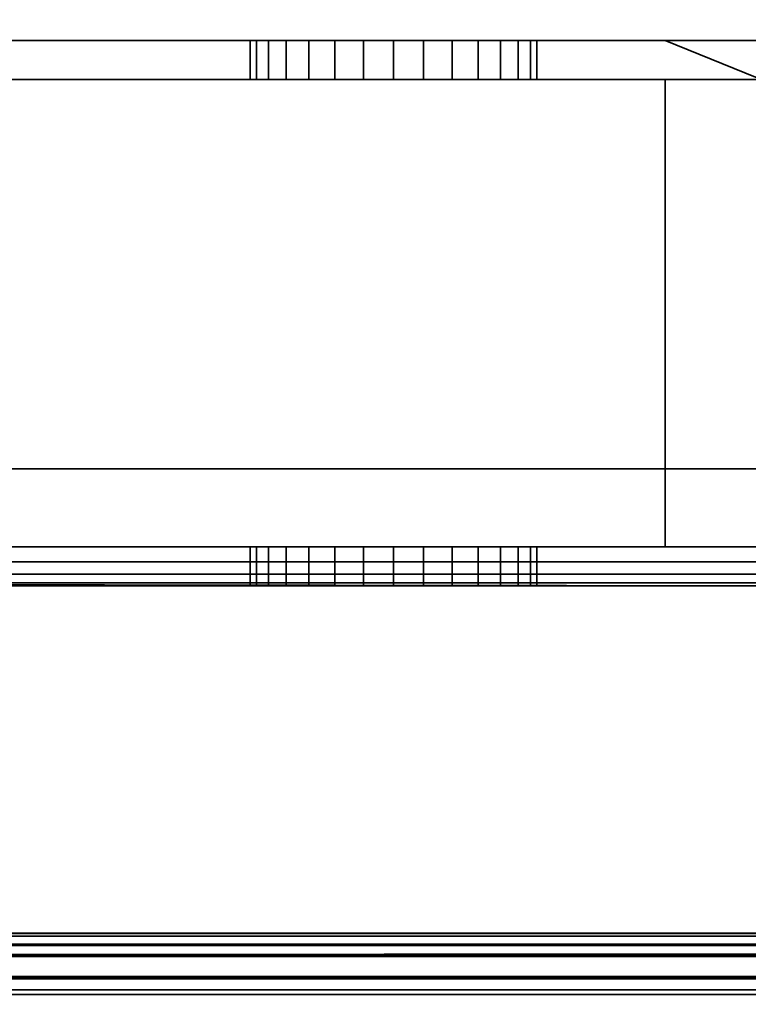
# Model space of a CAD drawing. Header units: millimetres. Extents: x -603 to 3703, y -120 to 193.
# Tile 355 of 656: x 1052 to 1071, y -49 to -23. Entities that reach past the tile are written whole.
import ezdxf

# ---------------------------------------------------------------- set-up
doc = ezdxf.new("R2010")
doc.units = ezdxf.units.MM
doc.layers.add('152', color=7, linetype='Continuous', true_color=0xffffff)

# ---------------------------------------------------------------- blocks, each defined once
blk = doc.blocks.new('UG_SURFACE_002')
at = {"layer": '152', "color": 252, "linetype": 'Continuous', "lineweight": 35}
for points in [[(2177.5, -35, 2213), (2177.5, 174.4, 2213), (822.5, 174.4, 2213), (822.5, -35, 2213)], [(972.5, -35, 2063), (972.5, 174.4, 2063), (2027.5, 174.4, 2063), (2027.5, -35, 2063)], [(2177.5, -35, 2213), (822.5, -35, 2213), (972.5, -35, 2063), (2027.5, -35, 2063)]]:
    blk.add_3dface(points, dxfattribs=at)
blk = doc.blocks.new('UG_SURFACE_085')
at = {"layer": '152', "color": 43, "linetype": 'Continuous', "lineweight": 35}
for points in [[(1016, -49, 2017), (1984, -49, 2017), (1984, 0, 2017), (1016, 0, 2017)], [(1016, -47), (1016, -2), (1984, -2), (1984, -47)], [(1016, -49, 2), (1016, -47), (1984, -47), (1984, -49, 2)]]:
    blk.add_3dface(points, dxfattribs=at)
blk = doc.blocks.new('UG_SURFACE_086')
at = {"layer": '152', "color": 252, "linetype": 'Continuous', "lineweight": 35}
for points in [[(1068.975, -24, 1167.5), (1019, -24, 1167.5), (1019, -37, 1167.5), (1101, -37, 1167.5)], [(1101, -37, 1002.5), (1019, -37, 1002.5), (1019, -24, 1002.5), (1068.975, -24, 1002.5)], [(1019, -24, 1091.25), (1059.25, -24, 1101.524), (1060.495, -24, 1100.62)], [(1060.495, -24, 1100.62), (1062, -24, 1100.3), (1068.975, -24, 1091.25), (1019, -24, 1091.25)], [(1019, -24, 1091.25), (1019, -24, 1110.1), (1058.32, -24, 1104.387), (1058.481, -24, 1102.857)], [(1019, -24, 1110.1), (1059.825, -24, 1106.993), (1058.796, -24, 1105.85)], [(1058.796, -24, 1105.85), (1058.32, -24, 1104.387), (1019, -24, 1110.1)], [(1058.481, -24, 1102.857), (1059.25, -24, 1101.524), (1019, -24, 1091.25)], [(1019, -24, 1110.1), (1068.975, -24, 1110.1), (1062.769, -24, 1107.619), (1061.231, -24, 1107.619)], [(1061.231, -24, 1107.619), (1059.825, -24, 1106.993), (1019, -24, 1110.1)], [(1019, -24, 1013.575), (1059.25, -24, 1021.024), (1060.495, -24, 1020.12)], [(1060.495, -24, 1020.12), (1062, -24, 1019.8), (1068.975, -24, 1013.575), (1019, -24, 1013.575)], [(1019, -24, 1013.575), (1019, -24, 1033.975), (1058.32, -24, 1023.887), (1058.481, -24, 1022.357)], [(1019, -24, 1033.975), (1059.825, -24, 1026.493), (1058.796, -24, 1025.35)], [(1058.796, -24, 1025.35), (1058.32, -24, 1023.887), (1019, -24, 1033.975)], [(1058.481, -24, 1022.357), (1059.25, -24, 1021.024), (1019, -24, 1013.575)], [(1061.231, -24, 1027.119), (1059.825, -24, 1026.493), (1019, -24, 1033.975), (1068.975, -24, 1033.975)], [(1019, -24, 1002.5), (1019, -24, 1013.575), (1068.975, -24, 1013.575), (1068.975, -24, 1002.5)], [(1019, -24, 1033.975), (1019, -24, 1058.875), (1068.975, -24, 1058.875), (1068.975, -24, 1033.975)], [(1019, -24, 1058.875), (1019, -24, 1091.25), (1068.975, -24, 1091.25), (1068.975, -24, 1058.875)], [(1019, -24, 1110.1), (1019, -24, 1128.75), (1068.975, -24, 1128.75), (1068.975, -24, 1110.1)], [(1019, -24, 1128.75), (1019, -24, 1167.5), (1068.975, -24, 1167.5), (1068.975, -24, 1128.75)], [(1058.32, -24, 1104.387), (1058.32, -25, 1104.387), (1058.481, -25, 1102.857), (1058.481, -24, 1102.857)], [(1058.796, -24, 1105.85), (1058.796, -25, 1105.85), (1058.32, -25, 1104.387), (1058.32, -24, 1104.387)], [(1058.32, -24, 1023.887), (1058.32, -25, 1023.887), (1058.481, -25, 1022.357), (1058.481, -24, 1022.357)], [(1058.796, -24, 1025.35), (1058.796, -25, 1025.35), (1058.32, -25, 1023.887), (1058.32, -24, 1023.887)], [(1058.481, -24, 1102.857), (1058.481, -25, 1102.857), (1059.25, -25, 1101.524), (1059.25, -24, 1101.524)], [(1058.481, -24, 1022.357), (1058.481, -25, 1022.357), (1059.25, -25, 1021.024), (1059.25, -24, 1021.024)], [(1059.825, -24, 1106.993), (1059.825, -25, 1106.993), (1058.796, -25, 1105.85), (1058.796, -24, 1105.85)], [(1059.825, -24, 1026.493), (1059.825, -25, 1026.493), (1058.796, -25, 1025.35), (1058.796, -24, 1025.35)], [(1059.25, -24, 1101.524), (1059.25, -25, 1101.524), (1060.495, -25, 1100.62), (1060.495, -24, 1100.62)], [(1059.25, -24, 1021.024), (1059.25, -25, 1021.024), (1060.495, -25, 1020.12), (1060.495, -24, 1020.12)], [(1061.231, -24, 1107.619), (1061.231, -25, 1107.619), (1059.825, -25, 1106.993), (1059.825, -24, 1106.993)], [(1061.231, -24, 1027.119), (1061.231, -25, 1027.119), (1059.825, -25, 1026.493), (1059.825, -24, 1026.493)], [(1060.495, -24, 1100.62), (1060.495, -25, 1100.62), (1062, -25, 1100.3), (1062, -24, 1100.3)], [(1060.495, -24, 1020.12), (1060.495, -25, 1020.12), (1062, -25, 1019.8), (1062, -24, 1019.8)], [(1068.975, -24, 1033.975), (1062.769, -24, 1027.119), (1061.231, -24, 1027.119)], [(1062.769, -24, 1107.619), (1062.769, -25, 1107.619), (1061.231, -25, 1107.619), (1061.231, -24, 1107.619)], [(1062.769, -24, 1027.119), (1062.769, -25, 1027.119), (1061.231, -25, 1027.119), (1061.231, -24, 1027.119)], [(1068.975, -24, 1091.25), (1062, -24, 1100.3), (1063.505, -24, 1100.62)], [(1068.975, -24, 1013.575), (1062, -24, 1019.8), (1063.505, -24, 1020.12)], [(1062, -24, 1100.3), (1062, -25, 1100.3), (1063.505, -25, 1100.62), (1063.505, -24, 1100.62)], [(1062, -24, 1019.8), (1062, -25, 1019.8), (1063.505, -25, 1020.12), (1063.505, -24, 1020.12)], [(1064.175, -24, 1026.493), (1062.769, -24, 1027.119), (1068.975, -24, 1033.975)], [(1064.175, -24, 1106.993), (1062.769, -24, 1107.619), (1068.975, -24, 1110.1)], [(1064.175, -24, 1106.993), (1064.175, -25, 1106.993), (1062.769, -25, 1107.619), (1062.769, -24, 1107.619)], [(1064.175, -24, 1026.493), (1064.175, -25, 1026.493), (1062.769, -25, 1027.119), (1062.769, -24, 1027.119)], [(1063.505, -24, 1100.62), (1064.75, -24, 1101.524), (1068.975, -24, 1091.25)], [(1063.505, -24, 1020.12), (1064.75, -24, 1021.024), (1068.975, -24, 1013.575)], [(1063.505, -24, 1100.62), (1063.505, -25, 1100.62), (1064.75, -25, 1101.524), (1064.75, -24, 1101.524)], [(1063.505, -24, 1020.12), (1063.505, -25, 1020.12), (1064.75, -25, 1021.024), (1064.75, -24, 1021.024)], [(1065.204, -24, 1105.85), (1064.175, -24, 1106.993), (1068.975, -24, 1110.1)], [(1065.204, -24, 1025.35), (1064.175, -24, 1026.493), (1068.975, -24, 1033.975)], [(1065.204, -24, 1105.85), (1065.204, -25, 1105.85), (1064.175, -25, 1106.993), (1064.175, -24, 1106.993)], [(1065.204, -24, 1025.35), (1065.204, -25, 1025.35), (1064.175, -25, 1026.493), (1064.175, -24, 1026.493)], [(1068.975, -24, 1091.25), (1064.75, -24, 1101.524), (1065.519, -24, 1102.857)], [(1068.975, -24, 1013.575), (1064.75, -24, 1021.024), (1065.519, -24, 1022.357)], [(1064.75, -24, 1101.524), (1064.75, -25, 1101.524), (1065.519, -25, 1102.857), (1065.519, -24, 1102.857)], [(1064.75, -24, 1021.024), (1064.75, -25, 1021.024), (1065.519, -25, 1022.357), (1065.519, -24, 1022.357)], [(1068.975, -24, 1110.1), (1065.68, -24, 1104.387), (1065.204, -24, 1105.85)], [(1068.975, -24, 1033.975), (1065.68, -24, 1023.887), (1065.204, -24, 1025.35)], [(1065.68, -24, 1104.387), (1065.68, -25, 1104.387), (1065.204, -25, 1105.85), (1065.204, -24, 1105.85)], [(1065.68, -24, 1023.887), (1065.68, -25, 1023.887), (1065.204, -25, 1025.35), (1065.204, -24, 1025.35)], [(1065.519, -24, 1102.857), (1065.68, -24, 1104.387), (1068.975, -24, 1110.1), (1068.975, -24, 1091.25)], [(1065.519, -24, 1022.357), (1065.68, -24, 1023.887), (1068.975, -24, 1033.975), (1068.975, -24, 1013.575)], [(1065.519, -24, 1102.857), (1065.519, -25, 1102.857), (1065.68, -25, 1104.387), (1065.68, -24, 1104.387)], [(1065.519, -24, 1022.357), (1065.519, -25, 1022.357), (1065.68, -25, 1023.887), (1065.68, -24, 1023.887)], [(1101, -37, 1167.5), (1072.375, -24, 1167.5), (1068.975, -24, 1167.5)], [(1101, -37, 1002.5), (1068.975, -24, 1002.5), (1072.375, -24, 1002.5)], [(1068.975, -24, 1033.975), (1072.293, -24, 1031.132), (1072.375, -24, 1030.875)], [(1068.975, -24, 1033.975), (1072.375, -24, 1033.975), (1072.375, -24, 1031.877), (1072.293, -24, 1031.132)], [(1072.375, -24, 1030.875), (1072.375, -24, 1013.575), (1068.975, -24, 1013.575), (1068.975, -24, 1033.975)], [(1068.975, -24, 1002.5), (1068.975, -24, 1013.575), (1072.375, -24, 1013.575), (1072.375, -24, 1002.5)], [(1068.975, -24, 1033.975), (1068.975, -24, 1058.875), (1072.375, -24, 1058.875), (1072.375, -24, 1033.975)], [(1068.975, -24, 1058.875), (1068.975, -24, 1091.25), (1072.375, -24, 1091.25), (1072.375, -24, 1058.875)], [(1068.975, -24, 1091.25), (1068.975, -24, 1110.1), (1072.375, -24, 1110.1), (1072.375, -24, 1091.25)], [(1068.975, -24, 1110.1), (1068.975, -24, 1128.75), (1072.375, -24, 1128.75), (1072.375, -24, 1110.1)], [(1068.975, -24, 1128.75), (1068.975, -24, 1167.5), (1072.375, -24, 1167.5), (1072.375, -24, 1128.75)], [(1068.975, -25, 1003.5), (1019, -25, 1003.5), (1019, -37, 1003.5), (1068.975, -37, 1003.5)], [(1068.975, -37, 1166.5), (1019, -37, 1166.5), (1019, -25, 1166.5), (1068.975, -25, 1166.5)], [(1068.975, -25, 1110.1), (1019, -25, 1110.1), (1061.231, -25, 1107.619), (1062.769, -25, 1107.619)], [(1019, -25, 1110.1), (1058.32, -25, 1104.387), (1058.796, -25, 1105.85)], [(1019, -25, 1091.25), (1059.25, -25, 1101.524), (1058.481, -25, 1102.857)], [(1019, -25, 1110.1), (1059.825, -25, 1106.993), (1061.231, -25, 1107.619)], [(1058.481, -25, 1102.857), (1058.32, -25, 1104.387), (1019, -25, 1110.1), (1019, -25, 1091.25)], [(1019, -25, 1091.25), (1068.975, -25, 1091.25), (1062, -25, 1100.3), (1060.495, -25, 1100.62)], [(1060.495, -25, 1100.62), (1059.25, -25, 1101.524), (1019, -25, 1091.25)], [(1058.796, -25, 1105.85), (1059.825, -25, 1106.993), (1019, -25, 1110.1)], [(1019, -25, 1033.975), (1058.32, -25, 1023.887), (1058.796, -25, 1025.35)], [(1019, -25, 1013.575), (1059.25, -25, 1021.024), (1058.481, -25, 1022.357)], [(1068.975, -25, 1033.975), (1019, -25, 1033.975), (1059.825, -25, 1026.493), (1061.231, -25, 1027.119)], [(1058.481, -25, 1022.357), (1058.32, -25, 1023.887), (1019, -25, 1033.975), (1019, -25, 1013.575)], [(1019, -25, 1013.575), (1068.975, -25, 1013.575), (1062, -25, 1019.8), (1060.495, -25, 1020.12)], [(1060.495, -25, 1020.12), (1059.25, -25, 1021.024), (1019, -25, 1013.575)], [(1058.796, -25, 1025.35), (1059.825, -25, 1026.493), (1019, -25, 1033.975)], [(1068.975, -25, 1003.5), (1068.975, -25, 1013.575), (1019, -25, 1013.575), (1019, -25, 1003.5)], [(1068.975, -25, 1033.975), (1068.975, -25, 1058.875), (1019, -25, 1058.875), (1019, -25, 1033.975)], [(1068.975, -25, 1058.875), (1068.975, -25, 1091.25), (1019, -25, 1091.25), (1019, -25, 1058.875)], [(1068.975, -25, 1110.1), (1068.975, -25, 1128.75), (1019, -25, 1128.75), (1019, -25, 1110.1)], [(1068.975, -25, 1128.75), (1068.975, -25, 1166.5), (1019, -25, 1166.5), (1019, -25, 1128.75)], [(1068.975, -25, 1033.975), (1061.231, -25, 1027.119), (1062.769, -25, 1027.119)], [(1063.505, -25, 1020.12), (1062, -25, 1019.8), (1068.975, -25, 1013.575)], [(1063.505, -25, 1100.62), (1062, -25, 1100.3), (1068.975, -25, 1091.25)], [(1062.769, -25, 1107.619), (1064.175, -25, 1106.993), (1068.975, -25, 1110.1)], [(1062.769, -25, 1027.119), (1064.175, -25, 1026.493), (1068.975, -25, 1033.975)], [(1068.975, -25, 1091.25), (1064.75, -25, 1101.524), (1063.505, -25, 1100.62)], [(1068.975, -25, 1013.575), (1064.75, -25, 1021.024), (1063.505, -25, 1020.12)], [(1068.975, -25, 1110.1), (1064.175, -25, 1106.993), (1065.204, -25, 1105.85)], [(1068.975, -25, 1033.975), (1064.175, -25, 1026.493), (1065.204, -25, 1025.35)], [(1065.519, -25, 1102.857), (1064.75, -25, 1101.524), (1068.975, -25, 1091.25)], [(1065.519, -25, 1022.357), (1064.75, -25, 1021.024), (1068.975, -25, 1013.575)], [(1065.204, -25, 1105.85), (1065.68, -25, 1104.387), (1068.975, -25, 1110.1)], [(1065.204, -25, 1025.35), (1065.68, -25, 1023.887), (1068.975, -25, 1033.975)], [(1068.975, -25, 1091.25), (1068.975, -25, 1110.1), (1065.68, -25, 1104.387), (1065.519, -25, 1102.857)], [(1068.975, -25, 1013.575), (1068.975, -25, 1033.975), (1065.68, -25, 1023.887), (1065.519, -25, 1022.357)], [(1068.975, -37, 1003.5), (1074.125, -37, 1003.5), (1072.375, -25, 1003.5), (1068.975, -25, 1003.5)], [(1074.125, -37, 1166.5), (1068.975, -37, 1166.5), (1068.975, -25, 1166.5), (1072.375, -25, 1166.5)], [(1068.975, -25, 1033.975), (1068.975, -25, 1013.575), (1072.375, -25, 1013.575), (1072.375, -25, 1030.875)], [(1072.375, -25, 1030.875), (1072.293, -25, 1031.132), (1068.975, -25, 1033.975)], [(1072.293, -25, 1031.132), (1072.375, -25, 1031.877), (1072.375, -25, 1033.975), (1068.975, -25, 1033.975)], [(1072.375, -25, 1003.5), (1072.375, -25, 1013.575), (1068.975, -25, 1013.575), (1068.975, -25, 1003.5)], [(1072.375, -25, 1033.975), (1072.375, -25, 1058.875), (1068.975, -25, 1058.875), (1068.975, -25, 1033.975)], [(1072.375, -25, 1058.875), (1072.375, -25, 1091.25), (1068.975, -25, 1091.25), (1068.975, -25, 1058.875)], [(1072.375, -25, 1091.25), (1072.375, -25, 1110.1), (1068.975, -25, 1110.1), (1068.975, -25, 1091.25)], [(1072.375, -25, 1110.1), (1072.375, -25, 1128.75), (1068.975, -25, 1128.75), (1068.975, -25, 1110.1)], [(1072.375, -25, 1128.75), (1072.375, -25, 1166.5), (1068.975, -25, 1166.5), (1068.975, -25, 1128.75)], [(1101, -37, 1167.5), (1019, -37, 1167.5), (1019, -37.383, 1167.424), (1100.968, -37.383, 1167.424)], [(1100.968, -37.383, 1002.576), (1019, -37.383, 1002.576), (1019, -37, 1002.5), (1101, -37, 1002.5)], [(1019, -37, 1013.575), (1059.25, -37, 1021.024), (1060.495, -37, 1020.12)], [(1060.495, -37, 1020.12), (1062, -37, 1019.8), (1068.975, -37, 1013.575), (1019, -37, 1013.575)], [(1019, -37, 1013.575), (1019, -37, 1033.975), (1058.32, -37, 1023.887), (1058.481, -37, 1022.357)], [(1019, -37, 1033.975), (1059.825, -37, 1026.493), (1058.796, -37, 1025.35)], [(1058.796, -37, 1025.35), (1058.32, -37, 1023.887), (1019, -37, 1033.975)], [(1058.481, -37, 1022.357), (1059.25, -37, 1021.024), (1019, -37, 1013.575)], [(1061.231, -37, 1027.119), (1059.825, -37, 1026.493), (1019, -37, 1033.975), (1068.975, -37, 1033.975)], [(1019, -37, 1099.9), (1060.495, -37, 1100.62), (1062, -37, 1100.3)], [(1019, -37, 1099.9), (1059.25, -37, 1101.524), (1060.495, -37, 1100.62)], [(1062, -37, 1100.3), (1068.975, -37, 1099.9), (1019, -37, 1099.9)], [(1019, -37, 1099.9), (1019, -37, 1108.1), (1058.32, -37, 1104.387), (1058.481, -37, 1102.857)], [(1019, -37, 1108.1), (1059.825, -37, 1106.993), (1058.796, -37, 1105.85)], [(1058.796, -37, 1105.85), (1058.32, -37, 1104.387), (1019, -37, 1108.1)], [(1058.481, -37, 1102.857), (1059.25, -37, 1101.524), (1019, -37, 1099.9)], [(1019, -37, 1108.1), (1068.975, -37, 1108.1), (1062, -37, 1107.7)], [(1062, -37, 1107.7), (1061.231, -37, 1107.619), (1019, -37, 1108.1)], [(1061.231, -37, 1107.619), (1059.825, -37, 1106.993), (1019, -37, 1108.1)], [(1068.975, -37, 1166.5), (1068.975, -37, 1126.75), (1019, -37, 1126.75), (1019, -37, 1166.5)], [(1068.975, -37, 1126.75), (1068.975, -37, 1108.1), (1019, -37, 1108.1), (1019, -37, 1126.75)], [(1068.975, -37, 1099.9), (1068.975, -37, 1093.25), (1019, -37, 1093.25), (1019, -37, 1099.9)], [(1068.975, -37, 1093.25), (1068.975, -37, 1033.975), (1019, -37, 1033.975), (1019, -37, 1093.25)], [(1068.975, -37, 1013.575), (1068.975, -37, 1003.5), (1019, -37, 1003.5), (1019, -37, 1013.575)], [(1058.32, -37, 1104.387), (1058.32, -38, 1104.387), (1058.481, -38, 1102.857), (1058.481, -37, 1102.857)], [(1058.796, -37, 1105.85), (1058.796, -38, 1105.85), (1058.32, -38, 1104.387), (1058.32, -37, 1104.387)], [(1058.32, -37, 1023.887), (1058.32, -38, 1023.887), (1058.481, -38, 1022.357), (1058.481, -37, 1022.357)], [(1058.796, -37, 1025.35), (1058.796, -38, 1025.35), (1058.32, -38, 1023.887), (1058.32, -37, 1023.887)], [(1058.481, -37, 1102.857), (1058.481, -38, 1102.857), (1059.25, -38, 1101.524), (1059.25, -37, 1101.524)], [(1058.481, -37, 1022.357), (1058.481, -38, 1022.357), (1059.25, -38, 1021.024), (1059.25, -37, 1021.024)], [(1059.825, -37, 1106.993), (1059.825, -38, 1106.993), (1058.796, -38, 1105.85), (1058.796, -37, 1105.85)], [(1059.825, -37, 1026.493), (1059.825, -38, 1026.493), (1058.796, -38, 1025.35), (1058.796, -37, 1025.35)], [(1059.25, -37, 1101.524), (1059.25, -38, 1101.524), (1060.495, -38, 1100.62), (1060.495, -37, 1100.62)], [(1059.25, -37, 1021.024), (1059.25, -38, 1021.024), (1060.495, -38, 1020.12), (1060.495, -37, 1020.12)], [(1061.231, -37, 1107.619), (1061.231, -38, 1107.619), (1059.825, -38, 1106.993), (1059.825, -37, 1106.993)], [(1061.231, -37, 1027.119), (1061.231, -38, 1027.119), (1059.825, -38, 1026.493), (1059.825, -37, 1026.493)], [(1060.495, -37, 1100.62), (1060.495, -38, 1100.62), (1062, -38, 1100.3), (1062, -37, 1100.3)], [(1060.495, -37, 1020.12), (1060.495, -38, 1020.12), (1062, -38, 1019.8), (1062, -37, 1019.8)], [(1062, -38, 1107.7), (1061.231, -38, 1107.619), (1061.231, -37, 1107.619), (1062, -37, 1107.7)], [(1062, -38, 1027.2), (1061.231, -38, 1027.119), (1061.231, -37, 1027.119), (1062, -37, 1027.2)], [(1068.975, -37, 1033.975), (1062, -37, 1027.2), (1061.231, -37, 1027.119)], [(1062, -37, 1107.7), (1062.769, -37, 1107.619), (1062.769, -38, 1107.619), (1062, -38, 1107.7)], [(1062, -37, 1100.3), (1062, -38, 1100.3), (1063.505, -38, 1100.62), (1063.505, -37, 1100.62)], [(1062, -37, 1027.2), (1062.769, -37, 1027.119), (1062.769, -38, 1027.119), (1062, -38, 1027.2)], [(1062, -37, 1019.8), (1062, -38, 1019.8), (1063.505, -38, 1020.12), (1063.505, -37, 1020.12)], [(1068.975, -37, 1013.575), (1062, -37, 1019.8), (1063.505, -37, 1020.12)], [(1068.975, -37, 1099.9), (1062, -37, 1100.3), (1063.505, -37, 1100.62)], [(1062.769, -37, 1107.619), (1062, -37, 1107.7), (1068.975, -37, 1108.1)], [(1062.769, -37, 1027.119), (1062, -37, 1027.2), (1068.975, -37, 1033.975)], [(1064.175, -37, 1106.993), (1064.175, -38, 1106.993), (1062.769, -38, 1107.619), (1062.769, -37, 1107.619)], [(1064.175, -37, 1026.493), (1064.175, -38, 1026.493), (1062.769, -38, 1027.119), (1062.769, -37, 1027.119)], [(1068.975, -37, 1033.975), (1064.175, -37, 1026.493), (1062.769, -37, 1027.119)], [(1068.975, -37, 1108.1), (1064.175, -37, 1106.993), (1062.769, -37, 1107.619)], [(1063.505, -37, 1100.62), (1063.505, -38, 1100.62), (1064.75, -38, 1101.524), (1064.75, -37, 1101.524)], [(1063.505, -37, 1020.12), (1063.505, -38, 1020.12), (1064.75, -38, 1021.024), (1064.75, -37, 1021.024)], [(1063.505, -37, 1020.12), (1064.75, -37, 1021.024), (1068.975, -37, 1013.575)], [(1063.505, -37, 1100.62), (1064.75, -37, 1101.524), (1068.975, -37, 1099.9)], [(1065.204, -37, 1105.85), (1065.204, -38, 1105.85), (1064.175, -38, 1106.993), (1064.175, -37, 1106.993)], [(1065.204, -37, 1025.35), (1065.204, -38, 1025.35), (1064.175, -38, 1026.493), (1064.175, -37, 1026.493)], [(1065.204, -37, 1025.35), (1064.175, -37, 1026.493), (1068.975, -37, 1033.975)], [(1065.204, -37, 1105.85), (1064.175, -37, 1106.993), (1068.975, -37, 1108.1)], [(1064.75, -37, 1101.524), (1064.75, -38, 1101.524), (1065.519, -38, 1102.857), (1065.519, -37, 1102.857)], [(1064.75, -37, 1021.024), (1064.75, -38, 1021.024), (1065.519, -38, 1022.357), (1065.519, -37, 1022.357)], [(1068.975, -37, 1013.575), (1064.75, -37, 1021.024), (1065.519, -37, 1022.357)], [(1068.975, -37, 1099.9), (1064.75, -37, 1101.524), (1065.519, -37, 1102.857)], [(1065.68, -37, 1104.387), (1065.68, -38, 1104.387), (1065.204, -38, 1105.85), (1065.204, -37, 1105.85)], [(1065.68, -37, 1023.887), (1065.68, -38, 1023.887), (1065.204, -38, 1025.35), (1065.204, -37, 1025.35)], [(1068.975, -37, 1033.975), (1065.68, -37, 1023.887), (1065.204, -37, 1025.35)], [(1068.975, -37, 1108.1), (1065.68, -37, 1104.387), (1065.204, -37, 1105.85)], [(1065.519, -37, 1102.857), (1065.519, -38, 1102.857), (1065.68, -38, 1104.387), (1065.68, -37, 1104.387)], [(1065.519, -37, 1022.357), (1065.519, -38, 1022.357), (1065.68, -38, 1023.887), (1065.68, -37, 1023.887)], [(1065.519, -37, 1022.357), (1065.68, -37, 1023.887), (1068.975, -37, 1033.975), (1068.975, -37, 1013.575)], [(1065.519, -37, 1102.857), (1065.68, -37, 1104.387), (1068.975, -37, 1108.1), (1068.975, -37, 1099.9)], [(1068.975, -37, 1033.975), (1068.975, -37, 1093.25), (1074.125, -37, 1093.25), (1074.125, -37, 1037.205)], [(1074.125, -37, 1037.205), (1072.689, -37, 1034.737), (1068.975, -37, 1033.975)], [(1068.975, -37, 1013.575), (1068.975, -37, 1033.975), (1072.293, -37, 1031.132), (1073.393, -37, 1027.676)], [(1068.975, -37, 1033.975), (1072.605, -37, 1033.975), (1072.293, -37, 1031.132)], [(1073.393, -37, 1027.676), (1074.125, -37, 1026.851), (1074.125, -37, 1013.575), (1068.975, -37, 1013.575)], [(1072.689, -37, 1034.737), (1072.605, -37, 1033.975), (1068.975, -37, 1033.975)], [(1074.125, -37, 1166.5), (1074.125, -37, 1126.75), (1068.975, -37, 1126.75), (1068.975, -37, 1166.5)], [(1074.125, -37, 1126.75), (1074.125, -37, 1108.1), (1068.975, -37, 1108.1), (1068.975, -37, 1126.75)], [(1074.125, -37, 1108.1), (1074.125, -37, 1099.9), (1068.975, -37, 1099.9), (1068.975, -37, 1108.1)], [(1074.125, -37, 1099.9), (1074.125, -37, 1093.25), (1068.975, -37, 1093.25), (1068.975, -37, 1099.9)], [(1074.125, -37, 1013.575), (1074.125, -37, 1003.5), (1068.975, -37, 1003.5), (1068.975, -37, 1013.575)], [(1100.968, -37.383, 1167.424), (1019, -37.383, 1167.424), (1019, -37.707, 1167.207), (1100.879, -37.707, 1167.207)], [(1100.879, -37.707, 1002.793), (1019, -37.707, 1002.793), (1019, -37.383, 1002.576), (1100.968, -37.383, 1002.576)], [(1100.879, -37.707, 1167.207), (1019, -37.707, 1167.207), (1019, -37.924, 1166.883), (1100.744, -37.924, 1166.883)], [(1100.744, -37.924, 1003.117), (1019, -37.924, 1003.117), (1019, -37.707, 1002.793), (1100.879, -37.707, 1002.793)], [(1100.744, -37.924, 1166.883), (1019, -37.924, 1166.883), (1019, -38, 1166.5), (1068.975, -38, 1166.5)], [(1019, -37.924, 1003.117), (1072.375, -38, 1003.5), (1068.975, -38, 1003.5)], [(1019, -37.924, 1003.117), (1100.744, -37.924, 1003.117), (1074.25, -38, 1003.5), (1072.375, -38, 1003.5)], [(1068.975, -38, 1003.5), (1019, -38, 1003.5), (1019, -37.924, 1003.117)], [(1100.744, -37.924, 1166.883), (1068.975, -38, 1166.5), (1072.375, -38, 1166.5)], [(1019, -38, 1033.975), (1058.32, -38, 1023.887), (1058.796, -38, 1025.35)], [(1019, -38, 1013.575), (1059.25, -38, 1021.024), (1058.481, -38, 1022.357)], [(1068.975, -38, 1033.975), (1019, -38, 1033.975), (1059.825, -38, 1026.493), (1061.231, -38, 1027.119)], [(1058.481, -38, 1022.357), (1058.32, -38, 1023.887), (1019, -38, 1033.975), (1019, -38, 1013.575)], [(1019, -38, 1013.575), (1068.975, -38, 1013.575), (1062, -38, 1019.8), (1060.495, -38, 1020.12)], [(1060.495, -38, 1020.12), (1059.25, -38, 1021.024), (1019, -38, 1013.575)], [(1058.796, -38, 1025.35), (1059.825, -38, 1026.493), (1019, -38, 1033.975)], [(1068.975, -38, 1110.1), (1019, -38, 1110.1), (1061.231, -38, 1107.619), (1062, -38, 1107.7)], [(1019, -38, 1110.1), (1058.32, -38, 1104.387), (1058.796, -38, 1105.85)], [(1019, -38, 1097.9), (1059.25, -38, 1101.524), (1058.481, -38, 1102.857)], [(1019, -38, 1110.1), (1059.825, -38, 1106.993), (1061.231, -38, 1107.619)], [(1058.481, -38, 1102.857), (1058.32, -38, 1104.387), (1019, -38, 1110.1), (1019, -38, 1097.9)], [(1019, -38, 1097.9), (1068.975, -38, 1097.9), (1062, -38, 1100.3), (1060.495, -38, 1100.62)], [(1060.495, -38, 1100.62), (1059.25, -38, 1101.524), (1019, -38, 1097.9)], [(1058.796, -38, 1105.85), (1059.825, -38, 1106.993), (1019, -38, 1110.1)], [(1019, -38, 1166.5), (1019, -38, 1128.75), (1068.975, -38, 1128.75), (1068.975, -38, 1166.5)], [(1019, -38, 1128.75), (1019, -38, 1110.1), (1068.975, -38, 1110.1), (1068.975, -38, 1128.75)], [(1019, -38, 1097.9), (1019, -38, 1091.25), (1068.975, -38, 1091.25), (1068.975, -38, 1097.9)], [(1019, -38, 1091.25), (1019, -38, 1033.975), (1068.975, -38, 1033.975), (1068.975, -38, 1091.25)], [(1019, -38, 1013.575), (1019, -38, 1003.5), (1068.975, -38, 1003.5), (1068.975, -38, 1013.575)], [(1068.975, -38, 1033.975), (1061.231, -38, 1027.119), (1062, -38, 1027.2)], [(1062, -38, 1027.2), (1062.769, -38, 1027.119), (1068.975, -38, 1033.975)], [(1062, -38, 1107.7), (1062.769, -38, 1107.619), (1068.975, -38, 1110.1)], [(1063.505, -38, 1100.62), (1062, -38, 1100.3), (1068.975, -38, 1097.9)], [(1063.505, -38, 1020.12), (1062, -38, 1019.8), (1068.975, -38, 1013.575)], [(1062.769, -38, 1027.119), (1064.175, -38, 1026.493), (1068.975, -38, 1033.975)], [(1062.769, -38, 1107.619), (1064.175, -38, 1106.993), (1068.975, -38, 1110.1)], [(1068.975, -38, 1013.575), (1064.75, -38, 1021.024), (1063.505, -38, 1020.12)], [(1068.975, -38, 1097.9), (1064.75, -38, 1101.524), (1063.505, -38, 1100.62)], [(1068.975, -38, 1033.975), (1064.175, -38, 1026.493), (1065.204, -38, 1025.35)], [(1068.975, -38, 1110.1), (1064.175, -38, 1106.993), (1065.204, -38, 1105.85)], [(1065.519, -38, 1022.357), (1064.75, -38, 1021.024), (1068.975, -38, 1013.575)], [(1065.519, -38, 1102.857), (1064.75, -38, 1101.524), (1068.975, -38, 1097.9)], [(1065.204, -38, 1025.35), (1065.68, -38, 1023.887), (1068.975, -38, 1033.975)], [(1065.204, -38, 1105.85), (1065.68, -38, 1104.387), (1068.975, -38, 1110.1)], [(1068.975, -38, 1013.575), (1068.975, -38, 1033.975), (1065.68, -38, 1023.887), (1065.519, -38, 1022.357)], [(1068.975, -38, 1097.9), (1068.975, -38, 1110.1), (1065.68, -38, 1104.387), (1065.519, -38, 1102.857)], [(1068.975, -38, 1033.975), (1068.975, -38, 1013.575), (1072.375, -38, 1013.575), (1072.375, -38, 1030.875)], [(1072.375, -38, 1030.875), (1072.293, -38, 1031.132), (1068.975, -38, 1033.975)], [(1072.293, -38, 1031.132), (1072.375, -38, 1031.877), (1072.375, -38, 1033.975), (1068.975, -38, 1033.975)], [(1068.975, -38, 1166.5), (1068.975, -38, 1128.75), (1072.375, -38, 1128.75), (1072.375, -38, 1166.5)], [(1068.975, -38, 1128.75), (1068.975, -38, 1110.1), (1072.375, -38, 1110.1), (1072.375, -38, 1128.75)], [(1068.975, -38, 1110.1), (1068.975, -38, 1097.9), (1072.375, -38, 1097.9), (1072.375, -38, 1110.1)], [(1068.975, -38, 1097.9), (1068.975, -38, 1091.25), (1072.375, -38, 1091.25), (1072.375, -38, 1097.9)], [(1068.975, -38, 1091.25), (1068.975, -38, 1033.975), (1072.375, -38, 1033.975), (1072.375, -38, 1091.25)], [(1068.975, -38, 1013.575), (1068.975, -38, 1003.5), (1072.375, -38, 1003.5), (1072.375, -38, 1013.575)]]:
    blk.add_3dface(points, dxfattribs=at)
blk = doc.blocks.new('UG_SURFACE_089')
at = {"layer": '152', "color": 252, "linetype": 'Continuous', "lineweight": 35}
for points in [[(1011, -46.92, 2022.5), (1989, -46.92, 2022.5), (1989, 14.42, 2022.5), (1011, 14.42, 2022.5)], [(1012.5, -46.92, 2021), (1012.5, 14.42, 2021), (1987.5, 14.42, 2021), (1987.5, -46.92, 2021)], [(957.5, -35, 2076), (2042.5, -35, 2076), (2041, -35, 2074.5), (959, -35, 2074.5)], [(957.5, -35, 2076), (957.5, -46.92, 2076), (2042.5, -46.92, 2076), (2042.5, -35, 2076)], [(959, -35, 2074.5), (2041, -35, 2074.5), (2041, -46.92, 2074.5), (959, -46.92, 2074.5)], [(2042.5, -46.92, 2076), (957.5, -46.92, 2076), (957.559, -47.521, 2075.941)], [(2042.441, -47.521, 2075.941), (2042.5, -46.92, 2076), (957.559, -47.521, 2075.941)], [(959.03, -47.228, 2074.47), (959, -46.92, 2074.5), (2041, -46.92, 2074.5)], [(959.03, -47.228, 2074.47), (2041, -46.92, 2074.5), (2040.97, -47.228, 2074.47)], [(1989.03, -47.228, 2022.53), (1011, -46.92, 2022.5), (1010.97, -47.228, 2022.53)], [(1989.03, -47.228, 2022.53), (1989, -46.92, 2022.5), (1011, -46.92, 2022.5)], [(1012.441, -47.521, 2021.059), (1987.5, -46.92, 2021), (1987.559, -47.521, 2021.059)], [(1012.441, -47.521, 2021.059), (1012.5, -46.92, 2021), (1987.5, -46.92, 2021)], [(2040.97, -47.228, 2074.47), (2040.88, -47.525, 2074.38), (959.12, -47.525, 2074.38), (959.03, -47.228, 2074.47)], [(1010.97, -47.228, 2022.53), (1010.88, -47.525, 2022.62), (1989.12, -47.525, 2022.62)], [(1010.97, -47.228, 2022.53), (1989.12, -47.525, 2022.62), (1989.03, -47.228, 2022.53)], [(957.559, -47.521, 2075.941), (957.734, -48.099, 2075.766), (2042.266, -48.099, 2075.766), (2042.441, -47.521, 2075.941)], [(2040.537, -48.037, 2074.037), (959.463, -48.037, 2074.037), (959.12, -47.525, 2074.38), (2040.88, -47.525, 2074.38)], [(1989.12, -47.525, 2022.62), (1010.88, -47.525, 2022.62), (1010.537, -48.037, 2022.963), (1989.463, -48.037, 2022.963)], [(1987.559, -47.521, 2021.059), (1012.266, -48.099, 2021.235), (1012.441, -47.521, 2021.059)], [(1987.559, -47.521, 2021.059), (1987.734, -48.099, 2021.235), (1012.266, -48.099, 2021.235)], [(2040.025, -48.38, 2073.525), (959.975, -48.38, 2073.525), (959.463, -48.037, 2074.037), (2040.537, -48.037, 2074.037)], [(1989.463, -48.037, 2022.963), (1010.537, -48.037, 2022.963), (1010.025, -48.38, 2023.475), (1989.975, -48.38, 2023.475)], [(2042.266, -48.099, 2075.766), (957.734, -48.099, 2075.766), (958.402, -49.098, 2075.098), (2041.598, -49.098, 2075.098)], [(1988.402, -49.098, 2021.902), (1011.598, -49.098, 2021.902), (1012.266, -48.099, 2021.235), (1987.734, -48.099, 2021.235)], [(2039.42, -48.5, 2072.92), (960.58, -48.5, 2072.92), (959.975, -48.38, 2073.525), (2040.025, -48.38, 2073.525)], [(960.58, -48.5, 2072.92), (2039.42, -48.5, 2072.92), (1990.58, -48.5, 2024.08), (1009.42, -48.5, 2024.08)], [(1989.975, -48.38, 2023.475), (1010.025, -48.38, 2023.475), (1009.42, -48.5, 2024.08), (1990.58, -48.5, 2024.08)]]:
    blk.add_3dface(points, dxfattribs=at)

msp = doc.modelspace()

# ---------------------------------------------------------------- linework, layer by layer
at = {"layer": '152', "color": 252, "linetype": 'Continuous', "lineweight": -3, "true_color": 0x939598}
for p, q in [((1019, -24, 1167.5), (1101, -24, 1167.5)), ((1019, -24, 1002.5), (1101, -24, 1002.5)), ((1019, -25, 1166.5), (1100.586, -25, 1166.5)), ((1019, -25, 1003.5), (1100.586, -25, 1003.5)), ((822.5, -35, 2213), (2177.5, -35, 2213)), ((2042.5, -35, 2076), (957.5, -35, 2076)), ((2041, -35, 2074.5), (959, -35, 2074.5)), ((2027.5, -35, 2063), (972.5, -35, 2063)), ((1019, -37, 1166.5), (1100.586, -37, 1166.5)), ((1019, -37, 1003.5), (1100.586, -37, 1003.5)), ((1101, -37, 1002.5), (1019, -37, 1002.5)), ((1019, -37, 1167.5), (1101, -37, 1167.5)), ((1019, -38, 1003.5), (1100.586, -38, 1003.5)), ((1100.586, -38, 1166.5), (1019, -38, 1166.5)), ((2042.5, -46.92, 2076), (957.5, -46.92, 2076)), ((2041, -46.92, 2074.5), (959, -46.92, 2074.5)), ((1989, -46.92, 2022.5), (1011, -46.92, 2022.5)), ((1987.5, -46.92, 2021), (1012.5, -46.92, 2021)), ((1016, -47), (1984, -47)), ((2039.42, -48.5, 2072.92), (960.58, -48.5, 2072.92)), ((1990.58, -48.5, 2024.08), (1009.42, -48.5, 2024.08))]:
    msp.add_line(p, q, dxfattribs=at)
at = {"layer": '152', "color": 252, "linetype": 'Continuous', "lineweight": -3, "true_color": 0x939598, "extrusion": (0, -1, 0)}
for centre in [(1062, 1023.5, 24), (1062, 1104, 24), (1062, 1023.5, 25), (1062, 1104, 25)]:
    msp.add_circle(centre, 3.7, dxfattribs=at)
at = {"layer": '152', "color": 252, "linetype": 'Continuous', "lineweight": -3, "true_color": 0x939598, "extrusion": (0, 1, 0)}
for centre in [(-1062, 1023.5, -37), (-1062, 1104, -37), (-1062, 1023.5, -38), (-1062, 1104, -38)]:
    msp.add_circle(centre, 3.7, dxfattribs=at)

# ---------------------------------------------------------------- block references
at = {"layer": '152', "color": 252, "linetype": 'Continuous', "lineweight": -3, "true_color": 0x939598}
for name in ['UG_SURFACE_002', 'UG_SURFACE_089', 'UG_SURFACE_085', 'UG_SURFACE_086']:
    msp.add_blockref(name, (0, 0), dxfattribs=at)

doc.saveas('drawing.dxf')
